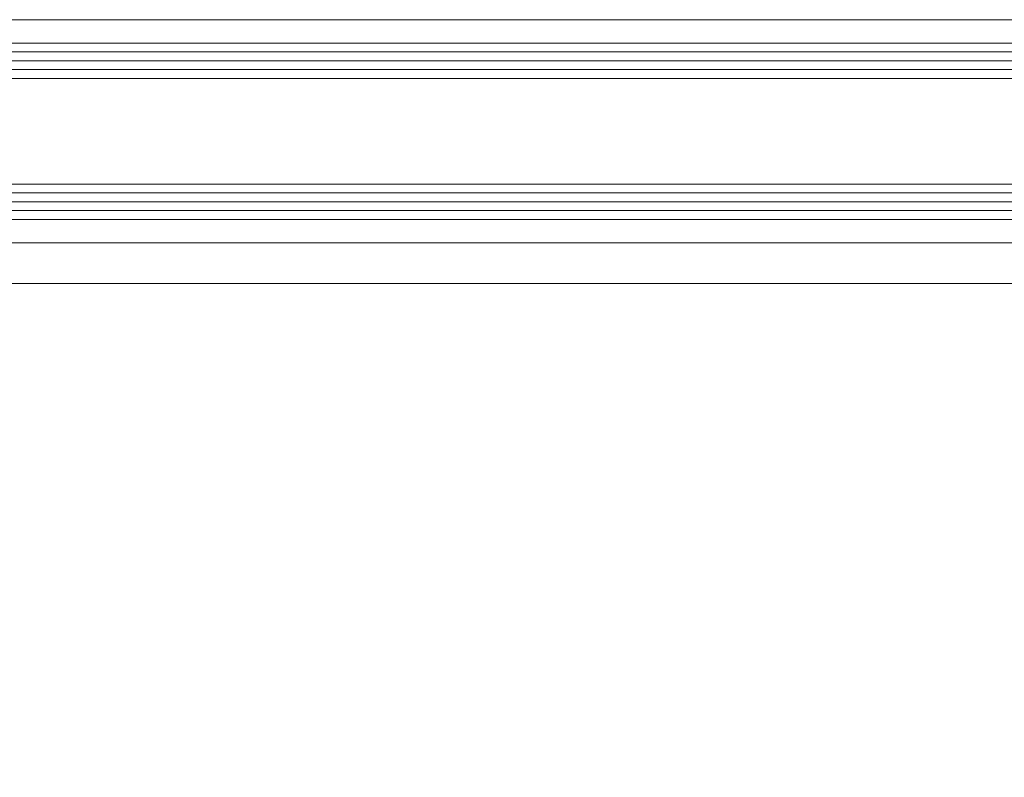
# Model space of a CAD drawing. Header units: metres. Extents: x -3.6 to 84.5, y -11 to 16.8.
# Tile 354 of 656: x 58.137 to 58.305, y -2.82 to -2.691. Entities that reach past the tile are written whole.
import ezdxf

# ---------------------------------------------------------------- set-up
doc = ezdxf.new("R2010")
doc.units = ezdxf.units.M
doc.header["$MEASUREMENT"] = 0
doc.layers.add('301 - Elemente.Linie', color=7, linetype='Continuous')
doc.layers.add('302 - Elemente.Schraffur', color=7, linetype='Continuous')

msp = doc.modelspace()

# ---------------------------------------------------------------- hatches: boundary and pattern name
at = {"layer": '302 - Elemente.Schraffur', "linetype": 'Continuous', "lineweight": 13}
h = msp.add_hatch(dxfattribs=at)
h.set_pattern_fill('Dielenboden_0001', style=0, pattern_type=2)
h.set_pattern_definition([(0, (0, 0), (0, 0.152), [])])
h.paths.add_polyline_path([(58.07976, -2.82), (60.51576, -2.82), (60.51576, -2.72), (58.07976, -2.72)])

# ---------------------------------------------------------------- linework, layer by layer
at = {"layer": '301 - Elemente.Linie', "color": 7, "linetype": 'Continuous', "lineweight": 5}
for p, q in [((59.24974, -2.691), (58.06198, -2.691)), ((59.26299, -2.6965), (58.06198, -2.6965)), ((59.26299, -2.698), (58.06198, -2.698)), ((59.26299, -2.6995), (58.06198, -2.6995)), ((59.26299, -2.7205), (58.06198, -2.7205)), ((59.26299, -2.722), (58.06198, -2.722)), ((59.26299, -2.7235), (58.06198, -2.7235)), ((59.24974, -2.729), (58.06198, -2.729))]:
    msp.add_line(p, q, dxfattribs=at)
for points in [[(58.06198, -2.701), (59.26299, -2.701), (59.26299, -2.695), (58.06198, -2.695)], [(58.06198, -2.725), (59.26299, -2.725), (59.26299, -2.719), (58.06198, -2.719)]]:
    msp.add_lwpolyline(points, dxfattribs=at)

doc.saveas('drawing.dxf')
